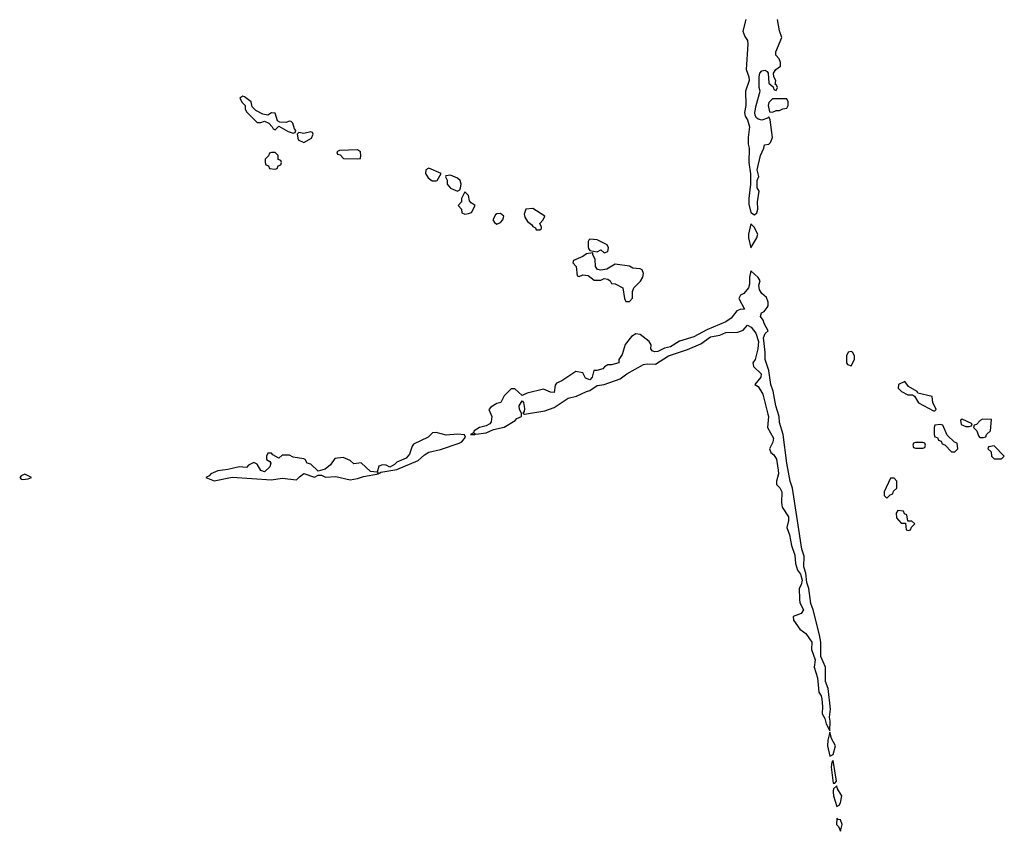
# Model space of a CAD drawing. Header units: inches. Extents: x 2701323 to 2964515, y 494916 to 722124.
# Tile 293 of 656: x 2772062 to 2777566, y 649772 to 654309. Entities that reach past the tile are written whole.
import ezdxf

# ---------------------------------------------------------------- set-up
doc = ezdxf.new("R2010")
doc.units = ezdxf.units.IN
doc.header["$MEASUREMENT"] = 0
doc.layers.add('C7674', color=7, linetype='Continuous')
doc.layers.add('C7675', color=7, linetype='Continuous')

msp = doc.modelspace()

# ---------------------------------------------------------------- linework, layer by layer
at = {"layer": 'C7674', "color": 2, "elevation": 6}
msp.add_lwpolyline([(2776610, 650000), (2776608.4, 649990), (2776610.5, 649970), (2776630, 649911.3), (2776642, 649918), (2776650, 649932), (2776657, 649970), (2776639.7, 650000)], dxfattribs=at)
msp.add_lwpolyline([(2776630, 649846), (2776628.4, 649810), (2776638.5, 649798.5), (2776650, 649772), (2776659.3, 649810), (2776650, 649835.3), (2776638, 649838)], close=True, dxfattribs=at)
at = {"layer": 'C7675', "color": 2, "elevation": 6}
for points in [[(2776120.7, 654310), (2776104.7, 654244.7), (2776115.3, 654215.3), (2776130, 654192), (2776132.8, 654172.8), (2776122.8, 654030), (2776138, 653990), (2776140.5, 653970), (2776119.1, 653910), (2776120.7, 653830), (2776114, 653790), (2776117.3, 653770), (2776130.8, 653750), (2776142, 653710), (2776133.4, 653650), (2776133.7, 653613.7), (2776139.1, 653590), (2776138, 653510), (2776147.1, 653447.1), (2776147.3, 653390), (2776137.3, 653310), (2776138, 653278), (2776150, 653232), (2776170, 653218), (2776182, 653230), (2776189, 653250), (2776186, 653290), (2776196, 653350), (2776184, 653370), (2776185.2, 653410), (2776192.9, 653432.9), (2776184, 653470), (2776203.7, 653550), (2776222, 653590), (2776226, 653610), (2776250, 653614), (2776258.3, 653621.7), (2776269.7, 653650.3), (2776258, 653750), (2776250, 653766), (2776242, 653758), (2776210, 653747.3), (2776190, 653752.7), (2776180.1, 653760.1), (2776174, 653774), (2776171.8, 653790), (2776178, 653830), (2776200.9, 653910), (2776195.1, 653930), (2776195.1, 653990), (2776199.3, 654010), (2776210, 654022.8), (2776230, 654026), (2776239.8, 654019.8), (2776246, 654010), (2776250, 653954), (2776274, 653934), (2776278, 653918), (2776290, 653914), (2776298, 653930), (2776290, 653946), (2776286, 653946), (2776288, 653970), (2776278, 653990), (2776275.3, 654010), (2776288, 654030), (2776315.3, 654050), (2776315.3, 654070), (2776308, 654090), (2776289, 654110), (2776289, 654130), (2776322, 654210), (2776310, 654246), (2776298, 654310)], [(2776639.7, 650000), (2776634, 650010), (2776630, 650026), (2776611.3, 650008.7), (2776610, 650000)]]:
    msp.add_lwpolyline(points, dxfattribs=at)
for points in [[(2773310, 653882), (2773292, 653870), (2773305.4, 653845.4), (2773322, 653830), (2773322, 653810), (2773330, 653794), (2773390, 653734), (2773410, 653734), (2773430, 653742), (2773454, 653730), (2773474, 653710), (2773478, 653698), (2773490, 653694), (2773510, 653714), (2773563.6, 653683.6), (2773590, 653674), (2773602, 653678), (2773606, 653690), (2773598, 653698), (2773588, 653730), (2773579, 653739), (2773570, 653742), (2773550, 653734), (2773515.3, 653735.3), (2773504, 653744), (2773490, 653786), (2773470, 653788), (2773450, 653775.3), (2773420.4, 653780.4), (2773382, 653802), (2773362, 653822), (2773355.3, 653850), (2773318, 653878)], [(2776350, 653866), (2776270, 653866), (2776250, 653846), (2776246.8, 653830), (2776254, 653794), (2776270, 653792), (2776290, 653802), (2776310, 653802), (2776328.4, 653811.6), (2776350, 653814), (2776358, 653830), (2776358, 653850)], [(2773690, 653682), (2773650, 653673.2), (2773622, 653678), (2773614, 653670), (2773618, 653638), (2773650, 653622), (2773694, 653646), (2773702, 653670), (2773698, 653678)], [(2773490, 653566), (2773470, 653566), (2773458, 653562), (2773452.7, 653547.3), (2773434, 653530), (2773434, 653510), (2773438, 653498), (2773452.7, 653492.7), (2773458, 653478), (2773490, 653474), (2773502, 653478), (2773507.3, 653492.7), (2773522, 653498), (2773526, 653510), (2773522, 653522), (2773507.3, 653527.3), (2773506, 653550)], [(2773950, 653582), (2773850, 653578), (2773834, 653570), (2773838, 653558), (2773852.7, 653552.7), (2773872.7, 653532.7), (2773950, 653531.3), (2773967.3, 653532.7), (2773968.7, 653550), (2773968, 653570)], [(2774350, 653479), (2774332, 653470), (2774331, 653450), (2774345.2, 653425.2), (2774367.9, 653407.9), (2774390, 653407.7), (2774395.3, 653410), (2774418, 653450)], [(2774470, 653439), (2774444.7, 653435.3), (2774442, 653430), (2774451.3, 653411.3), (2774451, 653390), (2774470, 653366.8), (2774510, 653351), (2774522, 653358), (2774525.2, 653370), (2774529.2, 653390), (2774524, 653410), (2774510, 653424)], [(2774550, 653346), (2774532, 653310), (2774532, 653290), (2774514, 653270), (2774532, 653250), (2774534, 653230), (2774550, 653222), (2774570, 653224.7), (2774588.4, 653231.6), (2774608, 653270), (2774585.2, 653285.2), (2774577.2, 653297.2), (2774570, 653326)], [(2774750, 653225.2), (2774730, 653224), (2774722, 653218), (2774706, 653190), (2774715.3, 653175.3), (2774730, 653166.8), (2774750, 653174.8), (2774762.7, 653190), (2774769, 653210)], [(2774930, 653254), (2774891, 653249), (2774882.8, 653222.8), (2774886, 653206), (2774900.7, 653180.7), (2774923.5, 653163.5), (2774930, 653152), (2774944.7, 653144.7), (2774950, 653134), (2774970, 653134), (2774978, 653142), (2774978, 653150), (2774968.7, 653170), (2774988, 653190), (2774998, 653210)], [(2776150, 653168), (2776136, 653110), (2776136, 653090), (2776150, 653034), (2776182, 653090), (2776188, 653110), (2776168, 653150)], [(2775250, 653082.7), (2775242.8, 653077.2), (2775239.1, 653070), (2775239.8, 653039.8), (2775241, 653030), (2775250, 653018), (2775290, 653012), (2775310, 653022), (2775330, 653006), (2775350, 653014), (2775352.9, 653032.9), (2775346, 653050), (2775290, 653079)], [(2775266, 653006), (2775230, 652999.3), (2775210, 652985.2), (2775158, 652962), (2775154, 652950), (2775172, 652930), (2775178, 652878), (2775190, 652874), (2775210, 652882), (2775239.6, 652879.6), (2775272.7, 652852.7), (2775310, 652852), (2775330, 652862), (2775350, 652858), (2775362, 652850), (2775370, 652834), (2775391.6, 652831.6), (2775434, 652810), (2775442, 652750), (2775450, 652734), (2775470, 652734), (2775487.3, 652752.7), (2775488, 652790), (2775495.3, 652810), (2775532.8, 652847.2), (2775544.5, 652870), (2775549.4, 652890), (2775541.2, 652910), (2775530, 652916.2), (2775490, 652919.3), (2775470, 652931.6), (2775390, 652942), (2775344.7, 652915.3), (2775310, 652908.7), (2775292.7, 652912.7), (2775281.2, 652930), (2775279.3, 652970), (2775266, 652994)], [(2776150, 652906), (2776141, 652870), (2776141, 652830), (2776136, 652810), (2776110, 652778), (2776091.6, 652768.4), (2776082, 652750), (2776114, 652690), (2776090, 652688.7), (2776070, 652681.2), (2776039.7, 652640.3), (2776010, 652619.1), (2775903.8, 652576.2), (2775830, 652535.6), (2775750, 652511.5), (2775699.3, 652480.7), (2775667.4, 652472.6), (2775630, 652454.5), (2775610, 652452.7), (2775597.2, 652457.2), (2775589.5, 652469.5), (2775591.8, 652491.8), (2775581.2, 652510), (2775530, 652549.2), (2775506.8, 652553.2), (2775482, 652538), (2775447.3, 652492.7), (2775430, 652438), (2775411.3, 652408.7), (2775411, 652390), (2775370, 652379), (2775350, 652379), (2775330.8, 652369.2), (2775322, 652358), (2775288, 652348), (2775272, 652348), (2775262, 652310), (2775250, 652296), (2775225.4, 652305.4), (2775210, 652335.3), (2775170, 652342), (2775092, 652290), (2775062.5, 652277.5), (2775054.4, 652265.6), (2775050, 652225.2), (2775030, 652226), (2774990, 652243.7), (2774898, 652222), (2774870, 652208), (2774830, 652246), (2774810, 652246), (2774770, 652206), (2774752, 652170), (2774730, 652164), (2774696.3, 652143.7), (2774684.7, 652130), (2774701.3, 652090), (2774698.3, 652061.7), (2774690.5, 652049.5), (2774670, 652039.5), (2774632, 652030), (2774602, 652010), (2774599.6, 652000.4), (2774582, 651990), (2774606, 651990), (2774602, 651998), (2774612.7, 651992.7), (2774670, 652000.4), (2774710, 652018), (2774769.6, 652030.4), (2774831.4, 652068.6), (2774840.7, 652079.3), (2774868, 652090), (2774868, 652110), (2774855.3, 652130), (2774854, 652150), (2774870, 652178), (2774878, 652170), (2774884.7, 652135.3), (2774882, 652118), (2774874, 652110), (2774884.7, 652104.7), (2774997.5, 652122.5), (2775050, 652140.7), (2775127.5, 652192.5), (2775175.1, 652204.9), (2775229.6, 652230.4), (2775250, 652235.5), (2775290, 652264), (2775330, 652270.6), (2775418, 652302), (2775455.3, 652330), (2775550, 652382), (2775570, 652385.5), (2775616.6, 652383.4), (2775689.6, 652430.4), (2775795.1, 652464.9), (2775870, 652497.3), (2775923.1, 652536.9), (2775975.1, 652544.9), (2776010, 652560.5), (2776076.9, 652563.1), (2776106.6, 652573.4), (2776130, 652601), (2776150.5, 652590.5), (2776176.3, 652556.3), (2776191.3, 652510), (2776188, 652470), (2776174, 652410), (2776161, 652390), (2776162, 652382), (2776164.7, 652370), (2776206, 652330), (2776205.5, 652310), (2776172, 652270), (2776190, 652258), (2776216.5, 652216.5), (2776244.5, 652104.5), (2776247.6, 652090), (2776241.6, 652030), (2776276.4, 651970), (2776272, 651948), (2776253.4, 651910), (2776260.7, 651890), (2776277.3, 651877.3), (2776291.9, 651851.9), (2776301.6, 651790), (2776303.8, 651770), (2776293, 651730), (2776293.4, 651710), (2776311.8, 651691.8), (2776321.6, 651670), (2776320.4, 651610), (2776324.6, 651584.6), (2776359.3, 651530), (2776360.4, 651510), (2776350.4, 651470), (2776366, 651430), (2776375.5, 651370), (2776394.9, 651314.9), (2776398, 651270), (2776410, 651232), (2776426, 651210), (2776435.5, 651175.5), (2776430.8, 651150), (2776418.8, 651130), (2776420.4, 651070), (2776423.8, 651050), (2776443, 651010), (2776430.3, 650989.7), (2776386.4, 650973.6), (2776387.1, 650952.9), (2776422.5, 650902.5), (2776456.9, 650876.9), (2776490.7, 650830), (2776488.5, 650788.5), (2776508.4, 650730), (2776503.8, 650690), (2776522.4, 650630), (2776528.4, 650550), (2776541.6, 650530), (2776546.4, 650510), (2776550.6, 650470.6), (2776548.6, 650428.6), (2776562, 650402), (2776570, 650372), (2776590, 650334), (2776592.1, 650387.9), (2776588.7, 650410), (2776595.1, 650455.1), (2776580.9, 650570), (2776566.6, 650610), (2776567, 650690), (2776541.2, 650750), (2776539.5, 650830), (2776532.7, 650870), (2776498, 651010), (2776484.8, 651044.8), (2776474, 651130), (2776462.9, 651162.9), (2776455.9, 651215.9), (2776445.2, 651250), (2776447, 651310), (2776434.5, 651350), (2776382.9, 651690), (2776369.6, 651729.6), (2776349.6, 651829.6), (2776329.6, 651990), (2776310, 652058), (2776307.6, 652090), (2776289.7, 652149.7), (2776273.3, 652233.3), (2776260.7, 652270), (2776250, 652348), (2776229.3, 652410), (2776229.2, 652450), (2776219.3, 652530), (2776230, 652554), (2776246, 652570), (2776224, 652610), (2776218, 652630), (2776204, 652650), (2776208.7, 652670), (2776222.7, 652677.3), (2776240.2, 652699.8), (2776245.2, 652710), (2776245.2, 652730), (2776236, 652756), (2776210, 652778), (2776198, 652798), (2776194.6, 652825.4), (2776202, 652850), (2776190, 652868)], [(2776710, 652454), (2776694, 652450), (2776684.7, 652430), (2776684.7, 652390), (2776690, 652382), (2776710, 652374), (2776728, 652410), (2776728, 652430), (2776718, 652450)], [(2777010, 652286), (2776974, 652270), (2776972, 652250), (2776992, 652230), (2777027.3, 652212.7), (2777052, 652212), (2777063.6, 652203.6), (2777086.8, 652166.8), (2777170, 652122), (2777178, 652122), (2777186, 652130), (2777166, 652170), (2777162, 652202), (2777082, 652222), (2777078, 652230), (2777030, 652258)], [(2777330, 652075.3), (2777322, 652070), (2777325.4, 652045.4), (2777350, 652034), (2777370, 652034), (2777382, 652038), (2777386, 652050)], [(2777444.7, 652075.3), (2777431.6, 652068.4), (2777410, 652046), (2777398, 652042), (2777394, 652030), (2777411.6, 652011.6), (2777422, 651982), (2777430, 651974), (2777450, 651974), (2777462, 651978), (2777466, 651990), (2777488.9, 652011.1), (2777494, 652074)], [(2777210, 652046), (2777178, 652042), (2777174, 652030), (2777174, 651990), (2777178, 651978), (2777192.7, 651972.7), (2777198, 651958), (2777212.7, 651952.7), (2777218, 651938), (2777232.7, 651932.7), (2777270, 651894), (2777290, 651894), (2777306, 651910), (2777302, 651942), (2777287.3, 651947.3), (2777247.3, 651987.3), (2777222, 652042)], [(2774390, 652002), (2774370, 651999), (2774345.4, 651974.6), (2774263.5, 651936.5), (2774255.3, 651924.7), (2774240.4, 651879.6), (2774223, 651857), (2774170, 651836), (2774157.1, 651822.9), (2774131.6, 651808.4), (2774110, 651819.3), (2774090, 651821.2), (2774070, 651813.2), (2774059.8, 651780.2), (2774022.5, 651782.5), (2773970, 651832.7), (2773930, 651826.6), (2773910, 651845.2), (2773870, 651861.2), (2773824, 651856), (2773799.1, 651820.9), (2773770, 651797.2), (2773730, 651786), (2773690, 651824), (2773669.2, 651829.2), (2773658, 651850), (2773650, 651854), (2773590, 651862.7), (2773570, 651874), (2773550, 651875.3), (2773530, 651875.3), (2773510, 651858), (2773476.4, 651876.4), (2773470, 651886), (2773450, 651886), (2773442, 651870), (2773442, 651850), (2773459.8, 651839.8), (2773466, 651830), (2773460.7, 651810), (2773430, 651782), (2773410, 651789.3), (2773390, 651825.2), (2773370, 651834), (2773341.3, 651818.7), (2773330, 651806.6), (2773289.3, 651809.3), (2773226, 651794), (2773170, 651786.6), (2773131, 651770), (2773121.4, 651758.6), (2773102, 651750), (2773150, 651730.8), (2773250, 651750.8), (2773470, 651736.3), (2773530, 651746.8), (2773610, 651736), (2773625.8, 651754.2), (2773650, 651771.3), (2773710, 651751), (2773730, 651762), (2773750, 651762), (2773771.1, 651751.1), (2773830, 651756), (2773910, 651736.3), (2773950, 651744.9), (2773983.9, 651756.1), (2774068, 651770), (2774062, 651778), (2774074, 651774), (2774081.2, 651778.8), (2774170, 651794.8), (2774290, 651845.5), (2774324.1, 651875.9), (2774349.3, 651890.7), (2774414, 651906), (2774518.3, 651941.7), (2774532.7, 651950), (2774554.6, 651974.6), (2774548.4, 651988.4), (2774510, 651992.3), (2774446, 651986)], [(2777110, 651946), (2777070, 651946), (2777058, 651942), (2777054, 651930), (2777058, 651918), (2777070, 651914), (2777110, 651914), (2777122, 651918), (2777126, 651930), (2777122, 651942)], [(2777510, 651926), (2777478, 651922), (2777474, 651910), (2777492.7, 651892.7), (2777494, 651870), (2777510, 651854), (2777550, 651854), (2777566, 651870)], [(2772090, 651769.2), (2772070, 651759.3), (2772062, 651750), (2772070, 651740.7), (2772079.1, 651739.1), (2772110, 651742), (2772128.7, 651750)], [(2776950, 651746), (2776930, 651746), (2776894, 651670), (2776894, 651650), (2776910, 651634), (2776927.3, 651652.7), (2776942, 651658), (2776947.3, 651672.7), (2776966, 651690), (2776966, 651730)], [(2776970, 651566), (2776962, 651550), (2776963.6, 651523.6), (2776990, 651494), (2777014, 651494), (2777018, 651458), (2777030, 651454), (2777042, 651458), (2777047.3, 651472.7), (2777066, 651490), (2777050, 651506), (2777026, 651506), (2777022, 651542), (2777007.3, 651547.3), (2777002, 651562)], [(2776590, 650326), (2776579.1, 650280.9), (2776577.6, 650250), (2776590, 650191.3), (2776610, 650202), (2776622, 650250), (2776599.3, 650290)], [(2776610, 650168), (2776601, 650159), (2776598.8, 650130), (2776610, 650042), (2776618, 650042), (2776627.3, 650052.7)]]:
    msp.add_lwpolyline(points, close=True, dxfattribs=at)

doc.saveas('drawing.dxf')
